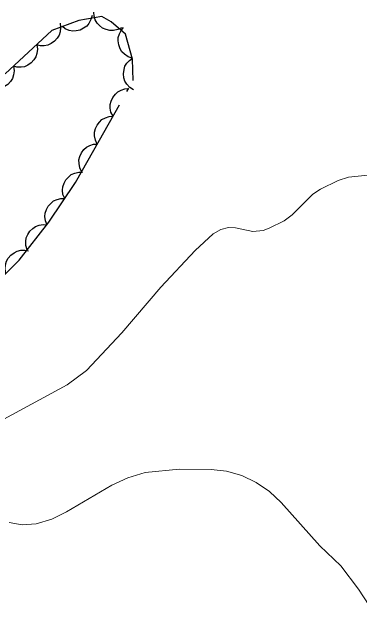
# Model space of a CAD drawing. Extents: x 355726 to 357533, y 5103782 to 5105258.
# Drawn here: x 356208.66 to 356225.05, y 5104898.63 to 5104927.43 of the extents above; entities that cross this region are included whole.
import ezdxf

# ---------------------------------------------------------------- set-up
doc = ezdxf.new("R2010")
doc.units = 0
doc.header["$LTSCALE"] = 0.6
doc.linetypes.add('DOT_DASHED', pattern=[7.7, 5, -1.2, 0.3, -1.2])
doc.linetypes.add('LONG_DASHED', pattern=[7.5, 6, -1.5])
doc.layers.add('2', color=7, linetype='LONG_DASHED', lineweight=13)
doc.layers.add('44', color=7, linetype='Continuous', lineweight=25)

msp = doc.modelspace()

# ---------------------------------------------------------------- linework, layer by layer
at = {"layer": '2', "linetype": 'Continuous'}
for points in [[(356225.59, 5104919.76), (356224.51, 5104919.65), (356224.03, 5104919.49), (356223.19, 5104919.09), (356222.83, 5104918.84), (356221.86, 5104917.88), (356221.48, 5104917.59), (356220.77, 5104917.24), (356220.5, 5104917.13), (356220.01, 5104917.09), (356219.18, 5104917.26), (356218.85, 5104917.28), (356218.5, 5104917.18), (356218.14, 5104916.98), (356217.28, 5104916.19), (356215.66, 5104914.46), (356213.83, 5104912.3), (356212.16, 5104910.53), (356211.25, 5104909.86), (356208.26, 5104908.24)], [(356208.51, 5104903.36), (356209.12, 5104903.25), (356209.79, 5104903.3), (356210.53, 5104903.51), (356211.22, 5104903.86), (356213.36, 5104905.12), (356214.11, 5104905.47), (356214.93, 5104905.72), (356216.54, 5104905.88), (356218.04, 5104905.86), (356218.77, 5104905.78), (356219.48, 5104905.58), (356220.16, 5104905.24), (356220.79, 5104904.83), (356221.34, 5104904.3), (356223.17, 5104902.26), (356224.16, 5104901.32), (356224.99, 5104900.21), (356226.02, 5104898.63)]]:
    msp.add_lwpolyline(points, dxfattribs=at)
at = {"layer": '44'}
for points in [[(356213.81, 5104926.7), (356213.63, 5104926.61), (356213.43, 5104926.57), (356213.26, 5104926.57), (356213.09, 5104926.61), (356212.92, 5104926.68), (356212.77, 5104926.8), (356212.66, 5104926.92), (356212.57, 5104927.07), (356212.52, 5104927.25), (356212.5, 5104927.43)], [(356212.42, 5104927.28), (356212.37, 5104927.08), (356212.27, 5104926.9), (356212.17, 5104926.77), (356212.02, 5104926.67), (356211.86, 5104926.59), (356211.67, 5104926.55), (356211.51, 5104926.53), (356211.34, 5104926.57), (356211.16, 5104926.64), (356211.02, 5104926.75)], [(356210.91, 5104926.91), (356210.94, 5104926.71), (356210.91, 5104926.51), (356210.87, 5104926.35), (356210.77, 5104926.2), (356210.65, 5104926.06), (356210.49, 5104925.96), (356210.34, 5104925.88), (356210.17, 5104925.85), (356209.99, 5104925.85), (356209.81, 5104925.89)], [(356214.32, 5104925.27), (356214.12, 5104925.33), (356213.95, 5104925.45), (356213.83, 5104925.56), (356213.74, 5104925.71), (356213.68, 5104925.89), (356213.66, 5104926.08), (356213.66, 5104926.24), (356213.71, 5104926.41), (356213.79, 5104926.57), (356213.91, 5104926.71)], [(356209.81, 5104925.89), (356209.84, 5104925.69), (356209.81, 5104925.49), (356209.77, 5104925.33), (356209.67, 5104925.18), (356209.55, 5104925.04), (356209.39, 5104924.94), (356209.24, 5104924.86), (356209.07, 5104924.83), (356208.88, 5104924.84), (356208.71, 5104924.88)], [(356214.37, 5104923.77), (356214.2, 5104923.88), (356214.06, 5104924.04), (356213.97, 5104924.17), (356213.92, 5104924.34), (356213.9, 5104924.53), (356213.93, 5104924.72), (356213.97, 5104924.88), (356214.06, 5104925.02), (356214.18, 5104925.16), (356214.33, 5104925.27)], [(356208.71, 5104924.88), (356208.74, 5104924.67), (356208.71, 5104924.47), (356208.67, 5104924.31), (356208.57, 5104924.16), (356208.45, 5104924.02), (356208.29, 5104923.92), (356208.14, 5104923.84), (356207.97, 5104923.82), (356207.78, 5104923.82), (356207.61, 5104923.86)], [(356213.41, 5104922.52), (356213.31, 5104922.71), (356213.28, 5104922.91), (356213.27, 5104923.07), (356213.32, 5104923.24), (356213.4, 5104923.41), (356213.52, 5104923.56), (356213.63, 5104923.68), (356213.79, 5104923.76), (356213.96, 5104923.81), (356214.14, 5104923.83)], [(356212.67, 5104921.21), (356212.58, 5104921.4), (356212.54, 5104921.6), (356212.54, 5104921.77), (356212.58, 5104921.94), (356212.66, 5104922.1), (356212.78, 5104922.25), (356212.89, 5104922.37), (356213.05, 5104922.45), (356213.23, 5104922.51), (356213.41, 5104922.52)], [(356211.93, 5104919.91), (356211.84, 5104920.09), (356211.81, 5104920.29), (356211.8, 5104920.46), (356211.85, 5104920.63), (356211.92, 5104920.8), (356212.04, 5104920.95), (356212.16, 5104921.06), (356212.31, 5104921.14), (356212.49, 5104921.2), (356212.67, 5104921.21)], [(356211.13, 5104918.64), (356211.05, 5104918.83), (356211.03, 5104919.04), (356211.04, 5104919.2), (356211.1, 5104919.37), (356211.19, 5104919.53), (356211.32, 5104919.67), (356211.44, 5104919.77), (356211.61, 5104919.84), (356211.79, 5104919.89), (356211.97, 5104919.89)], [(356210.3, 5104917.39), (356210.22, 5104917.59), (356210.2, 5104917.79), (356210.21, 5104917.95), (356210.27, 5104918.12), (356210.35, 5104918.28), (356210.49, 5104918.42), (356210.61, 5104918.53), (356210.77, 5104918.6), (356210.95, 5104918.64), (356211.13, 5104918.64)], [(356209.36, 5104916.22), (356209.3, 5104916.42), (356209.3, 5104916.62), (356209.32, 5104916.79), (356209.39, 5104916.95), (356209.49, 5104917.1), (356209.63, 5104917.23), (356209.76, 5104917.33), (356209.93, 5104917.38), (356210.11, 5104917.41), (356210.29, 5104917.4)], [(356208.36, 5104915.11), (356208.32, 5104915.32), (356208.34, 5104915.52), (356208.38, 5104915.68), (356208.47, 5104915.83), (356208.59, 5104915.97), (356208.75, 5104916.08), (356208.89, 5104916.16), (356209.06, 5104916.2), (356209.25, 5104916.2), (356209.42, 5104916.17)]]:
    msp.add_lwpolyline(points, dxfattribs=at)
at = {"layer": '44', "linetype": 'DOT_DASHED'}
msp.add_lwpolyline([(356207.2, 5104913.97), (356208.99, 5104915.74), (356210.39, 5104917.53), (356211.64, 5104919.4), (356212.24, 5104920.45), (356214.36, 5104924.21), (356214.33, 5104925.22), (356214, 5104926.39), (356213.33, 5104926.97), (356212.88, 5104927.22), (356211.79, 5104927.04), (356210.53, 5104926.56), (356207.2, 5104923.48)], dxfattribs=at)

doc.saveas('drawing.dxf')
